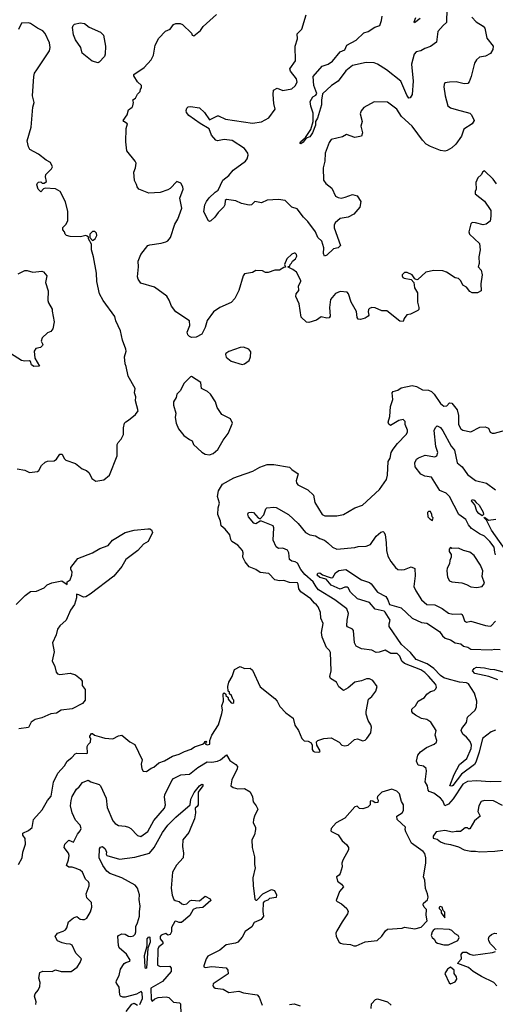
# Model space of a CAD drawing. Extents: x 1552033 to 1694788, y 811965 to 917215.
# Tile 481 of 632: x 1681918 to 1686142, y 861322 to 870071. Entities that reach past the tile are written whole.
import ezdxf

# ---------------------------------------------------------------- set-up
doc = ezdxf.new("R2010")
doc.units = 0

msp = doc.modelspace()

# ---------------------------------------------------------------- linework, layer by layer
at = {"layer": '0CON20XD'}
for points in [[(1685711, 870169), (1685708.6, 870045), (1685679.3, 870020.7), (1685631.2, 869965), (1685618.8, 869871.2), (1685565, 869831.8), (1685515, 869815.4), (1685481.1, 869795), (1685438.5, 869785), (1685422, 869765), (1685396.9, 869675), (1685413.1, 869525), (1685402.5, 869405), (1685385, 869376.7), (1685375, 869373.8), (1685355, 869400), (1685301.8, 869525), (1685174.6, 869624.6), (1685096, 869676), (1685065, 869687.7), (1684995, 869691.2), (1684873.6, 869663.6), (1684815, 869616.2), (1684745, 869524), (1684687.5, 869485), (1684606.8, 869413.2), (1684597, 869357), (1684598.6, 869315), (1684562.2, 869195), (1684544, 869166), (1684544.4, 869135), (1684518.5, 869065), (1684495, 869031.4), (1684463, 869017), (1684435, 868982), (1684415, 868968.8), (1684406.7, 868975), (1684411.2, 868985), (1684457, 869023), (1684502.9, 869095), (1684524.4, 869165), (1684525, 869240), (1684505, 869302.5), (1684498.6, 869345), (1684520, 869385), (1684548.4, 869401.6), (1684556.4, 869415), (1684528.9, 869485), (1684523.8, 869565), (1684605, 869656.7), (1684656.2, 869676.2), (1684695, 869702), (1684765, 869786), (1684805.9, 869804.1), (1684822.5, 869845), (1684905, 869890), (1684975, 869953.8), (1685013, 869967), (1685073.3, 870005), (1685115, 870020.8), (1685132, 870065), (1685138.3, 870101.7)], [(1686097.5, 868385), (1686102.5, 868375), (1686102.5, 868325), (1686095, 868280), (1686060, 868255), (1686035, 868247.5), (1685965, 868267.5), (1685935, 868270), (1685923.6, 868256.4), (1685907.5, 868185), (1685912.5, 868165), (1686001.7, 868081.7), (1686008.8, 868025), (1685996.7, 867965), (1685997.5, 867905), (1685990, 867875), (1686017.5, 867845), (1686023.9, 867803.9), (1686014.2, 867725), (1686015, 867662.5), (1685985, 867643.8), (1685935, 867643.3), (1685915, 867656.7), (1685885, 867693.8), (1685852.3, 867712.3), (1685835, 867750), (1685815, 867770), (1685785, 867777.5), (1685708.3, 867828.3), (1685675, 867840), (1685595, 867843.3), (1685525, 867826.7), (1685455, 867762.5), (1685445, 867760), (1685427.5, 867767.5), (1685402.5, 867805), (1685360, 867825), (1685335, 867826), (1685316.2, 867805), (1685313.9, 867793.9), (1685320.7, 867780.7), (1685333.6, 867773.6), (1685393.8, 867763.8), (1685417, 867737), (1685425, 867687.5), (1685452, 867645), (1685450.3, 867560.3), (1685463.8, 867515), (1685463.3, 867496.7), (1685453.6, 867486.4), (1685390, 867455), (1685355, 867450), (1685333, 867417), (1685325, 867390), (1685295, 867392.5), (1685180, 867485), (1685135, 867483.8), (1685075, 867510), (1685045, 867513.3), (1685024.2, 867505.8), (1685016.7, 867495), (1685012.5, 867475), (1685020, 867445), (1685013, 867437), (1684985, 867420), (1684945, 867406.7), (1684925, 867410), (1684914, 867425), (1684908.8, 867478.8), (1684862.4, 867562.4), (1684839.2, 867635), (1684825, 867648.8), (1684765, 867656.2), (1684722.6, 867637.4), (1684677.1, 867585), (1684668.9, 867515), (1684674.2, 867435.8), (1684667.1, 867422.9), (1684645, 867418), (1684595, 867430.8), (1684555, 867400), (1684485, 867381.5), (1684465, 867384.4), (1684416.8, 867426.8), (1684398.9, 867545), (1684370.9, 867610.9), (1684373.5, 867635), (1684397.5, 867665), (1684393.8, 867705), (1684414.5, 867745), (1684413.5, 867755), (1684375, 867828.8), (1684345, 867852.5), (1684301.7, 867871.7), (1684301.7, 867878.3), (1684318.3, 867881.7), (1684320, 867895), (1684331.7, 867908.3), (1684340, 867925), (1684367.5, 867945), (1684379.3, 867970.7), (1684377.5, 867985), (1684365, 867997.5), (1684355, 867997.5), (1684333.6, 867986.4), (1684290, 867945), (1684270, 867895), (1684278.3, 867871.7), (1684265, 867870), (1684225, 867846.7), (1684185, 867844.2), (1684125, 867823.3), (1684102.5, 867825), (1684075, 867838.8), (1684015, 867842), (1683985, 867824.2), (1683915, 867812.5), (1683904, 867795), (1683864, 867665), (1683827.3, 867592.7), (1683795, 867558.8), (1683695, 867514.2), (1683640, 867475), (1683582.1, 867397.9), (1683565, 867337.5), (1683535, 867277.5), (1683485, 867251.2), (1683445, 867246.7), (1683425, 867256.7), (1683411.7, 867271.7), (1683406.7, 867295), (1683428.8, 867355), (1683426.1, 867396.1), (1683303.3, 867475), (1683265, 867526.7), (1683245, 867580), (1683223.8, 867615), (1683115, 867693.8), (1682995, 867731.2), (1682969.2, 867765), (1682964.2, 867785), (1682972.5, 867875), (1682969.4, 867925), (1682993.1, 867985), (1683055, 868063.8), (1683075, 868072), (1683175, 868084.2), (1683215, 868095.8), (1683235, 868107.5), (1683256.9, 868135), (1683295.7, 868255), (1683321.9, 868298.1), (1683357.1, 868395), (1683341.4, 868485), (1683370, 868565), (1683366.2, 868585), (1683349.5, 868619.5), (1683315, 868633.3), (1683255, 868571.2), (1683235, 868559.2), (1683165, 868536), (1683065, 868530.8), (1682975, 868566.7), (1682960, 868585), (1682956.4, 868606.4), (1682938.8, 868641.2), (1682931.5, 868715), (1682947.1, 868755), (1682951.4, 868795), (1682944.3, 868815), (1682868.8, 868905), (1682860, 868985), (1682862.5, 869105), (1682876.7, 869145), (1682842.5, 869165), (1682836.7, 869175), (1682873.6, 869226.4), (1682885, 869270), (1682916.4, 869293.6), (1682922.5, 869305), (1682927.5, 869335), (1682921.7, 869358.3), (1682947.5, 869375), (1682965, 869410), (1682987, 869433), (1682990, 869455), (1683000, 869465), (1683000, 869485), (1682965, 869520), (1682933, 869573), (1682932.5, 869585), (1683023.3, 869645), (1683086.4, 869713.6), (1683107.8, 869755), (1683122.5, 869845), (1683152.9, 869907.1), (1683212.1, 869967.9), (1683255, 869987.5), (1683285, 870027.5), (1683305, 870037.5), (1683343, 870037), (1683365, 870027.5), (1683445, 869950), (1683450, 869935), (1683465, 869927.5), (1683522.5, 869975), (1683548.3, 870011.7), (1683665, 870117.5)], [(1686100, 869770), (1686053.6, 869746.4), (1686000.5, 869739.5), (1685974.2, 869715.8), (1685958, 869685), (1685928.8, 869565), (1685910.7, 869519.3), (1685897.5, 869505), (1685865, 869500), (1685795, 869518), (1685735, 869517.1), (1685695, 869508.8), (1685686.7, 869495), (1685683.8, 869475), (1685696.7, 869395), (1685721.2, 869305), (1685745, 869289.2), (1685795, 869271.9), (1685915, 869241.2), (1685930, 869225), (1685953.3, 869175), (1685936, 869145), (1685862.5, 869097.5), (1685841.1, 869035), (1685792.5, 868965), (1685755, 868932), (1685715, 868908.8), (1685695, 868904), (1685655, 868909.2), (1685565, 868942.9), (1685528, 868965), (1685495, 868999.2), (1685455, 869057.5), (1685404.4, 869125), (1685309.5, 869209.5), (1685267.5, 869275), (1685185, 869338.6), (1685065, 869340), (1684975, 869290), (1684949.3, 869260.7), (1684942, 869235), (1684960, 869165), (1684946.2, 869125), (1684963.3, 869065), (1684953, 869037), (1684895, 869024), (1684821.7, 869051.7), (1684785, 869031.5), (1684685, 869007.8), (1684665, 868980), (1684631.9, 868885), (1684627.8, 868815), (1684612.9, 868755), (1684615.8, 868645), (1684638, 868615), (1684690.6, 868575), (1684722.1, 868502.1), (1684745, 868490.6), (1684774.2, 868485.8), (1684807.5, 868495), (1684875, 868518), (1684915, 868506.7), (1684948.8, 868455), (1684938.8, 868405), (1684885.7, 868344.3), (1684834.1, 868315.9), (1684765, 868303.3), (1684720, 868265), (1684710, 868245), (1684711.7, 868221.7), (1684766.2, 868065), (1684747.5, 868045), (1684705, 868035.8), (1684645, 867978.6), (1684625, 867971.2), (1684615.6, 867995), (1684620, 868045), (1684602.2, 868102.2), (1684565.3, 868135.3), (1684545.4, 868185.4), (1684477.5, 868277.5), (1684437.5, 868315), (1684381.7, 868391.7), (1684335, 868405.8), (1684275, 868464.3), (1684215, 868474.2), (1684115, 868467.5), (1684065, 868444.4), (1684005, 868456), (1683976.2, 868425), (1683955, 868421.9), (1683887.3, 868437.3), (1683837, 868463), (1683755, 868472.5), (1683742.5, 868465), (1683738.8, 868425), (1683730.8, 868409.2), (1683681.2, 868358.8), (1683652.5, 868315), (1683615, 868282.5), (1683605, 868277.5), (1683593.9, 868283.9), (1683554.1, 868364.1), (1683561.4, 868425), (1683575.7, 868455), (1683601.5, 868488.5), (1683652.7, 868537.3), (1683680, 868555), (1683721.2, 868645), (1683774.1, 868685.9), (1683815, 868732.7), (1683924.3, 868815), (1683938.1, 868835), (1683947.9, 868867.9), (1683944.3, 868885), (1683915.4, 868925.4), (1683805, 868996.9), (1683735, 869007.5), (1683675, 868994), (1683659.5, 868999.5), (1683621.2, 869045), (1683601.7, 869101.7), (1683520, 869150), (1683419.7, 869219.7), (1683399.2, 869245), (1683396, 869265), (1683403.8, 869285), (1683415, 869296), (1683435, 869300), (1683515, 869288.8), (1683560, 869245), (1683605, 869180), (1683674.1, 869215.9), (1683685, 869216.2), (1683745, 869187.5), (1683985, 869152.7), (1684065, 869164.2), (1684131.7, 869198.3), (1684186.7, 869275), (1684174, 869325), (1684168.8, 869405), (1684173.3, 869445), (1684205, 869462.5), (1684255, 869442.5), (1684335, 869456.7), (1684365, 869482.5), (1684381.2, 869515), (1684376.2, 869545), (1684323.3, 869615), (1684316.7, 869635), (1684366, 869705), (1684364.3, 869835.7), (1684385, 869900), (1684383.3, 869945), (1684423, 869987), (1684460.8, 870115)], [(1685475, 870082.3), (1685425, 870044.4), (1685420.6, 870050.6), (1685435, 870090)], [(1685934.2, 870095), (1685971.7, 870051.7), (1686033.3, 870013.3), (1686048.5, 869995), (1686065.8, 869905.8), (1686122, 869835), (1686118.6, 869805), (1686100, 869770)], [(1681895, 866080), (1681965, 866067.5), (1682005, 866046.7), (1682075, 866057.5), (1682087.5, 866065), (1682110.7, 866109.3), (1682145, 866140), (1682165, 866147.5), (1682225, 866150), (1682245, 866167.5), (1682275, 866210), (1682295, 866210), (1682311.7, 866171.7), (1682326.4, 866156.4), (1682415, 866127.5), (1682471.7, 866081.7), (1682512.5, 866065), (1682533.6, 866043.6), (1682557.5, 865995), (1682595, 865970), (1682665, 865982.5), (1682716.1, 866023.9), (1682783.3, 866195), (1682783.6, 866296.4), (1682792.5, 866315), (1682820, 866345), (1682840, 866385), (1682840, 866445), (1682850, 866485), (1682860.7, 866499.3), (1682885, 866512.5), (1682945.9, 866564.1), (1682970, 866595), (1682947.5, 866685), (1682949.3, 866720.7), (1682938.8, 866755), (1682942.5, 866795), (1682882, 866905), (1682865, 866990), (1682853.9, 867013.9), (1682850, 867075), (1682863.3, 867125), (1682860.8, 867145), (1682832.1, 867222.1), (1682814.2, 867305), (1682771.4, 867395), (1682762, 867435), (1682660.6, 867575), (1682627.5, 867635), (1682602.5, 867745), (1682598.8, 867818.8), (1682574, 867965), (1682556.7, 868025), (1682557, 868077), (1682530, 868125), (1682528.3, 868138.3), (1682518.3, 868148.3), (1682505, 868152.5), (1682458.3, 868141.7), (1682365, 868143.3), (1682335, 868152.5), (1682322.5, 868165), (1682317, 868187), (1682302.5, 868205), (1682300, 868225), (1682328.8, 868251.2), (1682344.3, 868285), (1682345.5, 868365.5), (1682325, 868452.5), (1682278.8, 868545), (1682235, 868568.6), (1682145, 868573.3), (1682130.7, 868569.3), (1682105, 868542.5), (1682083.3, 868565), (1682070, 868605), (1682075, 868620), (1682085, 868627.5), (1682105, 868630), (1682118.3, 868618.3), (1682135, 868617.5), (1682155, 868632.5), (1682146.7, 868675), (1682150, 868695), (1682201.2, 868745), (1682208.8, 868765), (1682193, 868803), (1682153.9, 868823.9), (1682085, 868876.7), (1682008.3, 868918.3), (1681995, 868940), (1681983.3, 868995), (1682020.6, 869115), (1682034.4, 869295), (1682045.8, 869335), (1682032, 869395), (1682044.2, 869565.8), (1682050.8, 869595), (1682068.8, 869625), (1682183.8, 869795), (1682190, 869825), (1682182.9, 869865), (1682145, 869947.5), (1682125, 869973.3), (1682075, 869996), (1682015, 870037.5), (1681995, 870042.5), (1681935, 870040), (1681906.7, 869985)], [(1682615, 869687.5), (1682562.3, 869702.3), (1682472.5, 869775), (1682460, 869825), (1682415, 869892.5), (1682395.9, 869935.9), (1682387.5, 870002.5), (1682391.7, 870018.3), (1682405, 870031.2), (1682455, 870042.9), (1682495, 870035.8), (1682535, 870006), (1682635, 869961.2), (1682663.3, 869935), (1682678.8, 869835), (1682678, 869765), (1682671.2, 869745), (1682625, 869692.5), (1682615, 869687.5)], [(1686153.6, 868613.6), (1686122.5, 868655), (1686045, 868727.5), (1686030.7, 868719.3), (1686016.4, 868693.6), (1685987.5, 868665), (1685967.5, 868625), (1685972.5, 868565), (1685962.5, 868545), (1685962.5, 868525), (1686045, 868457.5), (1686097.5, 868385)], [(1682565, 868110), (1682587.5, 868125), (1682602.5, 868155), (1682600, 868175), (1682585, 868190), (1682565, 868190), (1682540, 868165), (1682540, 868135), (1682565, 868110)], [(1681903.6, 867813.6), (1681965, 867843.3), (1681985, 867843.3), (1682035, 867826.7), (1682115, 867836.7), (1682130.7, 867830.7), (1682160, 867795), (1682147.5, 867735), (1682171.7, 867661.7), (1682168.8, 867575), (1682173.8, 867555), (1682205, 867500), (1682207.5, 867482.5), (1682223.3, 867385), (1682212.5, 867325), (1682195, 867300), (1682165, 867287.5), (1682116.4, 867243.6), (1682110, 867215), (1682122.5, 867185), (1682120, 867175), (1682101.7, 867158.3), (1682061.7, 867148.3), (1682046.2, 867125), (1682053.8, 867065), (1682095, 866992.5), (1682045, 866988.9), (1682022.5, 867005), (1682014, 867034), (1682005, 867041.2), (1681965, 867035.6), (1681935, 867043.3), (1681836.7, 867105)], [(1683895, 867006.2), (1683915, 867012), (1683955, 867044.2), (1683967.5, 867075), (1683969.4, 867119.4), (1683952.5, 867145), (1683905, 867160), (1683875, 867157.5), (1683775, 867124.2), (1683750, 867105), (1683746.2, 867095), (1683751.7, 867071.7), (1683796.4, 867036.4), (1683895, 867006.2)], [(1683605, 866203.8), (1683635, 866216.2), (1683677.9, 866252.1), (1683726.2, 866335), (1683770, 866395), (1683806.7, 866485), (1683791.2, 866525), (1683714.4, 866564.4), (1683672, 866625), (1683656, 866675), (1683613.3, 866745), (1683586.4, 866766.4), (1683532.7, 866792.7), (1683525.9, 866845.9), (1683445, 866900), (1683433.6, 866896.4), (1683375, 866837.5), (1683345, 866777.5), (1683312.5, 866745), (1683308.8, 866715), (1683284.2, 866675.8), (1683284, 866645), (1683303.3, 866575), (1683300, 866535), (1683307, 866487), (1683327.5, 866435), (1683376.1, 866376.1), (1683425, 866340), (1683449.3, 866329.3), (1683462.5, 866295), (1683535, 866227.5), (1683565, 866210), (1683605, 866203.8)], [(1681907.5, 862565), (1681940, 862625), (1681946.7, 862675), (1681970, 862745), (1681966.7, 862795), (1681946, 862825), (1681946, 862844), (1681995, 862868), (1682027.9, 862892.1), (1682041.2, 862965), (1682118.9, 863051.1), (1682165, 863132), (1682198.7, 863171.3), (1682218.6, 863295), (1682255.6, 863375), (1682315, 863442), (1682338.7, 863481.3), (1682382, 863515), (1682411.2, 863548.8), (1682425, 863554), (1682515, 863550), (1682520, 863555), (1682518.3, 863611.7), (1682525, 863630), (1682547, 863653), (1682550, 863685), (1682540, 863695), (1682540, 863705), (1682555, 863730), (1682565, 863730), (1682582.5, 863712.5), (1682646, 863696), (1682675, 863686), (1682745, 863681.2), (1682795, 863706.7), (1682825, 863713.3), (1682895, 863654), (1682942, 863632), (1683006.7, 863495), (1682996.7, 863455), (1683003.8, 863415), (1683015, 863394.2), (1683045, 863391.2), (1683085, 863420), (1683110.5, 863429.5), (1683155, 863467.5), (1683205, 863485.6), (1683275, 863527.5), (1683335, 863544.2), (1683381.3, 863568.7), (1683441.3, 863588.7), (1683470.9, 863609.1), (1683542.5, 863635), (1683557.5, 863642.5), (1683565, 863657.5), (1683575, 863660), (1683580, 863655), (1683570, 863650), (1683567.5, 863635), (1683585, 863628.8), (1683606.2, 863635), (1683607.5, 863665), (1683623.3, 863715), (1683683.9, 863806.1), (1683713.3, 863905), (1683718.8, 863935), (1683712.5, 863975), (1683727.5, 864015), (1683725, 864080), (1683735, 864090), (1683748.3, 864078.3), (1683750, 864065), (1683768.3, 864048.3), (1683770, 864035), (1683795, 864000), (1683811.7, 863998.3), (1683820, 864005), (1683820, 864025), (1683810, 864035), (1683800, 864065), (1683781.7, 864081.7), (1683780, 864095), (1683770, 864105), (1683767.5, 864145), (1683776.7, 864185), (1683803.8, 864235), (1683825, 864296.7), (1683875, 864323.8), (1683915, 864307.5), (1683965, 864309.2), (1683985, 864290), (1684054.5, 864144.5), (1684185, 864040), (1684206, 864015), (1684227.3, 863967.3), (1684280.9, 863910.9), (1684345.4, 863865), (1684362, 863802), (1684394.3, 863755), (1684423.6, 863683.6), (1684444.5, 863664.5), (1684479.7, 863659.7), (1684505.9, 863645.9), (1684515.9, 863625.9), (1684515.6, 863585), (1684525, 863571.4), (1684535, 863565.7), (1684575, 863563.3), (1684585, 863570), (1684587.5, 863575), (1684556.7, 863625), (1684552.5, 863655), (1684565, 863666.2), (1684620, 863685), (1684685, 863690), (1684755, 863652.5), (1684780, 863625), (1684805, 863617.5), (1684836.1, 863623.9), (1684890, 863675), (1684918.3, 863681.7), (1684965, 863663.8), (1684985, 863670), (1685002, 863685), (1685036.2, 863735), (1685042.5, 863785), (1685037.5, 863805), (1685012.5, 863845), (1684995, 863900), (1684993.8, 863925), (1685017.1, 864032.9), (1685045, 864056.7), (1685080, 864105), (1685092.5, 864145), (1685055, 864200), (1685025, 864213.8), (1684996.7, 864213.3), (1684955, 864196.2), (1684895, 864185.6), (1684835.3, 864134.7), (1684795, 864112.1), (1684752.2, 864142.2), (1684732.9, 864185), (1684678.2, 864218.2), (1684671.9, 864235), (1684683.5, 864285), (1684676.9, 864446.9), (1684668.8, 864465), (1684643.2, 864493.2), (1684602.9, 864585), (1684598.9, 864625), (1684614.3, 864705), (1684592.4, 864752.4), (1684590, 864805), (1684568.9, 864855), (1684553, 864873), (1684535, 864885.8), (1684505, 864925.6), (1684415, 864987.5), (1684398.2, 865015), (1684392.5, 865055), (1684385, 865066.4), (1684315, 865070.5), (1684265, 865088.1), (1684225, 865086.2), (1684185, 865094.4), (1684131.1, 865151.1), (1684055, 865160), (1684015, 865187.1), (1683955, 865208.8), (1683920.8, 865255), (1683901.2, 865295), (1683903.8, 865335), (1683897.3, 865355), (1683855, 865402), (1683803.1, 865435), (1683792.8, 865452.8), (1683783.3, 865495), (1683744, 865544), (1683707.5, 865575), (1683702, 865615), (1683677.5, 865675), (1683680, 865735), (1683691.2, 865775), (1683673.8, 865835), (1683684, 865885), (1683718.1, 865945), (1683819.5, 866000.5), (1683861.2, 866015), (1683989.6, 866060.4), (1684050, 866095), (1684115, 866119.2), (1684175, 866120), (1684315, 866096), (1684335, 866073.8), (1684392.5, 866035), (1684374.2, 865975), (1684377.5, 865955), (1684388.7, 865938.7), (1684477.5, 865895), (1684528, 865845), (1684540.5, 865780.5), (1684605, 865673.3), (1684628.3, 865661.7), (1684735, 865662.9), (1684795, 865674.4), (1684895, 865734), (1684962.7, 865757.3), (1685114.5, 865895.5), (1685175.8, 865984.2), (1685184, 866025), (1685190.8, 866145), (1685208.1, 866175), (1685218, 866225), (1685233.9, 866255), (1685273.9, 866306.1), (1685350.8, 866385), (1685361.9, 866405), (1685362.9, 866425), (1685340, 866475), (1685341.7, 866501.7), (1685325, 866520), (1685285, 866510), (1685210, 866465), (1685195, 866476.7), (1685190, 866495), (1685206.2, 866545), (1685212.5, 866635), (1685232.3, 866695), (1685225.5, 866755), (1685235, 866767.5), (1685275, 866779.6), (1685305, 866800.6), (1685405, 866820.9), (1685440.9, 866810.9), (1685495, 866782.7), (1685549, 866779), (1685575, 866766.6), (1685599.2, 866745), (1685655, 866660), (1685685, 866636), (1685710.7, 866639.3), (1685735, 866666.2), (1685755, 866662.5), (1685802, 866605), (1685813.8, 866555), (1685814, 866475), (1685835, 866436.2), (1685855, 866424), (1685925, 866409.2), (1686005, 866450), (1686052.3, 866452.3), (1686081.7, 866441.7), (1686097, 866407), (1686115, 866397.5), (1686135, 866397.5), (1686265, 866432.5)], [(1686142.4, 865315), (1686139.1, 865340.9), (1686130.5, 865385), (1686092.1, 865435), (1686045, 865481.6), (1686001.5, 865501.5), (1685930.8, 865550.8), (1685903.6, 865583.6), (1685879.2, 865629.1), (1685818.9, 865675), (1685736.2, 865835), (1685705, 865865.5), (1685648.6, 865888.6), (1685576.6, 866006.6), (1685515, 866016.2), (1685481.4, 866031.4), (1685429.4, 866099.4), (1685425.8, 866135), (1685442.9, 866165), (1685460.7, 866179.3), (1685518.3, 866201.7), (1685605, 866187.5), (1685623, 866197), (1685631.1, 866225), (1685615, 866277.5), (1685599.7, 866420.3), (1685611.7, 866448.3), (1685625, 866461.2), (1685655, 866447.5), (1685675, 866418.6)], [(1685675, 866418.6), (1685750.6, 866280.6), (1685779.4, 866245), (1685802.1, 866135), (1685848.5, 866098.5), (1685895, 866029.4), (1685966.1, 865976.1), (1686065, 865953.6), (1686145, 865894.7)], [(1686025, 865663.8), (1685995, 865681.9), (1685978.1, 865705), (1685960, 865760), (1685930, 865795), (1685935, 865807.5), (1685955, 865802.5), (1685970.7, 865780.7), (1685998.3, 865758.3), (1686034, 865695), (1686036.2, 865673.8), (1686025, 865663.8)], [(1686195, 863303.3), (1686095, 863299.8), (1685975, 863307.1), (1685895, 863301.8), (1685855, 863278.8), (1685767.8, 863147.8), (1685725, 863100.6), (1685694.5, 863084.5), (1685675, 863129.2), (1685655, 863153.3), (1685595, 863197.9), (1685555, 863214.4), (1685544.2, 863225), (1685540, 863265), (1685519.2, 863299.2), (1685531.5, 863395), (1685528.3, 863418.3), (1685505, 863439.2), (1685457.7, 863447.7), (1685441.7, 863481.7), (1685454, 863535), (1685478.8, 863565), (1685530, 863605), (1685599.2, 863635), (1685618.3, 863651.7), (1685622.5, 863665), (1685608, 863715), (1685616, 863755), (1685567.9, 863827.9), (1685535, 863852.9), (1685485, 863862.5), (1685431.7, 863891.7), (1685408.3, 863908.3), (1685401.2, 863925), (1685401.2, 863945), (1685433.8, 863975), (1685456.2, 864015), (1685512.2, 864047.8), (1685532.8, 864077.2), (1685565, 864102.5), (1685597.9, 864112.1), (1685615, 864126.7), (1685618.3, 864141.7), (1685613.1, 864165), (1685547.8, 864237.8), (1685515, 864270.8), (1685480, 864295), (1685335, 864349.1), (1685311.5, 864371.5), (1685293.3, 864415), (1685270.4, 864440.4), (1685215, 864440.4), (1685165, 864470.4), (1685109.5, 864450.5), (1685085, 864448.1), (1685045, 864469.6), (1684955, 864480), (1684905, 864503.1), (1684891.4, 864535), (1684882.1, 864645), (1684874.4, 864655), (1684830, 864675), (1684821.9, 864685), (1684825.5, 864735), (1684839.1, 864795), (1684822.1, 864835), (1684715.6, 864915), (1684572.5, 865005), (1684550.3, 865030.3), (1684525.2, 865075), (1684450.3, 865140.3), (1684415.1, 865185.1), (1684385, 865242.5), (1684365, 865254.6), (1684335, 865258.8), (1684315, 865274.2), (1684308.9, 865335), (1684295, 865358.2), (1684255, 865374.4), (1684215, 865372.2), (1684195, 865388), (1684168.1, 865445), (1684174, 865555), (1684168, 865575), (1684065, 865614), (1684055, 865614), (1684015, 865591.9), (1683996.2, 865596.2), (1683950.9, 865655), (1683943.7, 865676.3), (1683948.6, 865691.4), (1683973.4, 865696.6), (1683995, 865691.9), (1684035, 865645.5), (1684055, 865637.1), (1684085, 865672.9), (1684104.7, 865725), (1684113.8, 865735), (1684175, 865739.6), (1684195.4, 865735.4), (1684305.4, 865675), (1684390.5, 865595), (1684455.7, 865515), (1684495, 865494.4), (1684545, 865485.6), (1684585, 865460.9), (1684625, 865447.1), (1684655, 865421.5), (1684695, 865384.4), (1684735, 865366.5), (1684895, 865381.9), (1684925, 865391.1), (1684995.9, 865394.1), (1685035, 865408.8), (1685085, 865480.8), (1685125, 865517.5), (1685145, 865523.8), (1685156.2, 865515), (1685164.3, 865494.3), (1685173.8, 865425), (1685174.6, 865355), (1685188.9, 865305), (1685215, 865256.2), (1685255, 865203.3), (1685275, 865186.2), (1685305, 865182.5), (1685335.6, 865184.4), (1685395, 865208.6), (1685426.7, 865195), (1685430.7, 865130.7), (1685419.4, 865035), (1685436.9, 864995), (1685487.1, 864917.1), (1685534.1, 864874.1), (1685605, 864871.2), (1685670, 864840), (1685725, 864797.1), (1685765, 864787.5), (1685835, 864792.2), (1685847.1, 864785), (1685855.8, 864765), (1685868.8, 864728.8), (1685885, 864718.8), (1685925, 864725.6), (1686055, 864687.5), (1686095, 864681.2), (1686106.2, 864685), (1686145, 864726)], [(1685585, 865620), (1685590, 865645), (1685580, 865655), (1685577.5, 865675), (1685565, 865700), (1685548.3, 865701.7), (1685538.3, 865691.7), (1685542.5, 865655), (1685560, 865635), (1685585, 865620)], [(1686263.8, 865313.8), (1686106.8, 865535), (1686063, 865623), (1686042.5, 865645), (1686045, 865650), (1686082.9, 865622.9), (1686147.6, 865632.4)], [(1681887.5, 864875), (1681967.5, 864955), (1682015, 864990), (1682065.9, 864994.1), (1682135.9, 865024.1), (1682161.7, 865048.3), (1682203.6, 865066.4), (1682293.6, 865083.6), (1682338.3, 865051.7), (1682340, 865075), (1682366.1, 865093.9), (1682381.2, 865135), (1682383.3, 865165), (1682373.3, 865185), (1682373.3, 865205), (1682435, 865282.5), (1682565, 865333.3), (1682628.8, 865371.2), (1682705, 865400), (1682742.7, 865447.3), (1682855.8, 865514.2), (1682935, 865536), (1683055, 865546.7), (1683075, 865546.7), (1683089.3, 865539.3), (1683096.7, 865515), (1683058.8, 865435), (1683018.7, 865411.3), (1682967.5, 865355), (1682862, 865275), (1682825, 865213.3), (1682755, 865126.2), (1682545, 864967.5), (1682505, 864943.3), (1682485, 864940), (1682442, 864962), (1682423.6, 864966.4), (1682421.4, 864935), (1682404.5, 864875.5), (1682368.6, 864825), (1682330, 864735), (1682275, 864684.3), (1682254.6, 864655), (1682241.4, 864605), (1682208.1, 864535), (1682224.3, 864455), (1682206.9, 864375), (1682230, 864325), (1682243.3, 864275), (1682255, 864260), (1682275, 864253.1), (1682365, 864263.3), (1682415, 864250), (1682456.7, 864215), (1682473.3, 864195), (1682473.8, 864155), (1682498.3, 864118.3), (1682500, 864025), (1682475, 863994), (1682385, 863948.8), (1682285, 863936), (1682245, 863910), (1682195, 863903.3), (1682115, 863866.7), (1682055, 863853.3), (1682020.5, 863829.5), (1681995, 863782.5), (1681910.7, 863769.3)], [(1685975, 865027.1), (1686025, 865034), (1686046.2, 865065), (1686026.7, 865125), (1686032.5, 865175), (1686010, 865225), (1685955, 865311.4), (1685915, 865340), (1685860, 865355), (1685815, 865376.7), (1685755, 865372.5), (1685745, 865380), (1685733.3, 865365), (1685733.3, 865345), (1685749.3, 865319.3), (1685748.8, 865295), (1685737, 865267), (1685736, 865235), (1685715, 865197.5), (1685711.2, 865175), (1685718, 865118), (1685733.8, 865085), (1685757, 865077), (1685845, 865066.2), (1685885, 865053.8), (1685925, 865031.4), (1685975, 865027.1)], [(1685713, 864213), (1685684, 864224), (1685655, 864244.1), (1685595, 864306.4), (1685536.7, 864346.7), (1685439.6, 864385), (1685388.5, 864448.5), (1685309.1, 864519.1), (1685200.5, 864680.5), (1685198, 864702), (1685207.9, 864735), (1685165, 864806.7), (1685154.1, 864814.1), (1685075, 864832), (1685025, 864891.4), (1684917.5, 864925), (1684855, 864983.8), (1684835, 865023.8), (1684825, 865030), (1684805, 865029.2), (1684765, 865011.9), (1684685, 865047.5), (1684639.3, 865099.3), (1684585, 865114.6), (1684561.1, 865135), (1684565, 865152), (1684585, 865155.7), (1684607.1, 865137.1), (1684665, 865117.5), (1684685, 865110.8), (1684700, 865115), (1684722, 865155), (1684753, 865177), (1684815, 865184.5), (1684955, 865094), (1685025, 865070), (1685039.3, 865059.3), (1685097.1, 864985), (1685168.8, 864945), (1685188.8, 864915), (1685203.4, 864873.4), (1685305, 864846.1), (1685405, 864754.6), (1685485, 864713.8), (1685535, 864708.5), (1685645.3, 864635), (1685672, 864595), (1685695.5, 864575.5), (1685745, 864560.8), (1685785, 864534), (1685835, 864524.5), (1685860, 864505), (1685899.2, 864495), (1685925, 864476.9), (1686105, 864472.1), (1686137.6, 864477.6), (1686185, 864475.6)], [(1686165, 864204.5), (1686085, 864235.6), (1685961.3, 864261.3), (1685940, 864285), (1685953.6, 864306.4), (1685975, 864316.7), (1686045, 864313.3), (1686095, 864299.4), (1686135, 864297.8), (1686265, 864261.2)], [(1686145, 863758.6), (1686105, 863744.8), (1686029.4, 863685), (1685997.1, 863562.9), (1685970.2, 863475), (1685957.5, 863452.5), (1685841.7, 863368.3), (1685765, 863266.7), (1685755, 863260), (1685736.7, 863265), (1685775.4, 863365), (1685825, 863452.7), (1685888.2, 863505), (1685927.4, 863595), (1685931.1, 863625), (1685918.4, 863658.4), (1685887.4, 863697.4), (1685855, 863721.5), (1685838.5, 863755), (1685845, 863774), (1685887.1, 863825), (1685893.8, 863875), (1685964.2, 863935), (1685976.2, 863965), (1685976.7, 864015), (1685957.9, 864087.9), (1685905, 864169.6), (1685885, 864180), (1685825, 864184.7), (1685713, 864213)], [(1682060.5, 861319.5), (1682064.4, 861345), (1682050, 861395), (1682055, 861416.2), (1682082.7, 861447.3), (1682098.3, 861481.7), (1682098.8, 861515), (1682087.5, 861555), (1682097.5, 861605), (1682125, 861616.7), (1682205, 861612.5), (1682235, 861630), (1682285, 861612.5), (1682375, 861612.5), (1682427.7, 861652.3), (1682456.1, 861693.9), (1682466.7, 861725), (1682416, 861776), (1682385, 861846.7), (1682365, 861858), (1682329.3, 861859.3), (1682295, 861868.8), (1682255, 861886.2), (1682232.5, 861925), (1682254.4, 861955.6), (1682305, 861971.2), (1682325.7, 861984.3), (1682337, 862003), (1682351.4, 862055), (1682395, 862091.9), (1682425, 862102.5), (1682455, 862080), (1682475, 862074.4), (1682495, 862075.7), (1682513.2, 862086.8), (1682546.8, 862143.2), (1682559.2, 862185), (1682555.8, 862225.8), (1682530, 862255), (1682515, 862267.5), (1682508.6, 862305), (1682534.4, 862375), (1682535.6, 862395), (1682529.2, 862409.1), (1682502.8, 862435), (1682474.5, 862495), (1682455, 862514.4), (1682420.2, 862530.2), (1682385, 862541.4), (1682355, 862540.8), (1682333.3, 862555), (1682352, 862605), (1682356, 862645), (1682352, 862665), (1682314, 862715), (1682320, 862745), (1682355, 862781.2), (1682395.9, 862764.1), (1682430, 862835), (1682456, 862865), (1682464.2, 862885.8), (1682455.6, 862915), (1682415, 862958.8), (1682383.1, 863025), (1682368.5, 863085), (1682375, 863132.5), (1682385, 863170), (1682422, 863235), (1682447.1, 863255), (1682475, 863294.4), (1682525, 863314.4), (1682549, 863299), (1682623.1, 863275), (1682634.7, 863264.7), (1682685, 863153.3), (1682695, 863071.2), (1682745, 862954), (1682765, 862927.5), (1682795, 862911.8), (1682855, 862905.6), (1682885, 862895.8), (1682903.8, 862885), (1682965, 862822), (1682995, 862812.5), (1683055, 862859.2), (1683110.4, 862955), (1683204.6, 863065), (1683213.2, 863095), (1683202.8, 863162.8), (1683206.5, 863185), (1683269.1, 863310.9), (1683282.8, 863327.3), (1683348.3, 863361.7), (1683425, 863366.5), (1683501.2, 863425), (1683584.1, 863475.9), (1683625, 863473.7), (1683675, 863484.1), (1683700, 863495), (1683755, 863537.9), (1683785, 863489.2), (1683838.3, 863451.7), (1683851.4, 863435), (1683850.6, 863415), (1683803.4, 863316.6), (1683794.4, 863264.4), (1683815, 863248.8), (1683855, 863236.7), (1683915, 863238.8), (1683965, 863208.8), (1683985.6, 863165), (1683990.1, 863120.1), (1684019.4, 863085), (1684032, 863055), (1684002, 862995), (1683993.8, 862965), (1683991.2, 862935), (1684010.8, 862895), (1684012.9, 862875), (1684002.1, 862827.9), (1683980, 862785), (1683983.3, 862715), (1684003, 862633), (1684003.8, 862565), (1684010, 862535), (1683988.8, 862445), (1683990.9, 862379.1), (1684007.3, 862257.3), (1684015, 862246.7), (1684025, 862248.8), (1684077.5, 862305), (1684155, 862341.1), (1684180, 862335), (1684200, 862295), (1684195, 862272.5), (1684136.4, 862263.6), (1684122.3, 862247.7), (1684090, 862235), (1684080, 862225), (1684076.1, 862146.1), (1684083.3, 862105), (1684063.3, 862075), (1684000.5, 862049.5), (1683978.3, 862011.7), (1683920.7, 861969.3), (1683895, 861920), (1683856.2, 861875), (1683834.6, 861865.4), (1683750.3, 861849.7), (1683695, 861804.7), (1683590, 861750), (1683572.7, 861727.3), (1683552.9, 861662.9), (1683554, 861655), (1683565, 861650.6), (1683623, 861657), (1683752.5, 861645), (1683766.4, 861626.4), (1683768.3, 861591.7), (1683636, 861505), (1683634.4, 861485), (1683640.8, 861475), (1683655, 861466.9), (1683725, 861457.5), (1683775, 861425.8), (1683865, 861438.6), (1683905, 861424.3), (1684025.6, 861405.6), (1684045.6, 861385.6), (1684070.8, 861315)], [(1682985, 861321.9), (1683009.1, 861375), (1683005.1, 861425), (1682996.2, 861435), (1682955, 861411.3), (1682855.8, 861385.8), (1682835, 861386.2), (1682812.5, 861395), (1682807.5, 861405), (1682802.9, 861475), (1682785, 861501.2), (1682776.2, 861515), (1682776.7, 861535), (1682801.7, 861578.3), (1682812.5, 861635), (1682845.6, 861684.4), (1682860, 861695), (1682895, 861704.3), (1682898.9, 861715), (1682867.8, 861767.8), (1682800.6, 861825), (1682794.3, 861845), (1682790, 861925), (1682796.7, 861935), (1682825, 861947.1), (1682855, 861945.6), (1682885, 861927.8), (1682905, 861924.2), (1682929.6, 861930.4), (1682944.1, 861945), (1682949.7, 861965), (1682948.8, 862015), (1682965, 862045.7), (1682983.3, 862105), (1682980.9, 862145), (1682988.7, 862195), (1682979.5, 862255), (1682982, 862295), (1682965, 862354.4), (1682945, 862380.4), (1682825, 862445.8), (1682717.5, 862485), (1682690.7, 862505), (1682655, 862556.2), (1682623.1, 862625), (1682626, 862704), (1682635, 862719.2), (1682653.3, 862723.3), (1682676.2, 862705), (1682688.9, 862675), (1682686.7, 862655), (1682692.5, 862645), (1682805, 862613.1), (1682941.7, 862628.3), (1683071.9, 862665), (1683112.9, 862715), (1683185, 862849.4), (1683233.5, 862915), (1683305, 862986.4), (1683431.1, 863095), (1683439.2, 863145), (1683467.3, 863205), (1683514.6, 863265), (1683535, 863277.3), (1683545.2, 863275.2), (1683545.4, 863265), (1683503.2, 863206.8), (1683502.1, 863095), (1683495, 863079.2), (1683476.1, 863063.9), (1683479.6, 863025), (1683471.1, 862968.9), (1683438.1, 862891.9), (1683420.8, 862849.2), (1683366.2, 862785), (1683362.5, 862725), (1683373.4, 862666.6), (1683370, 862625), (1683311.3, 862558.7), (1683276.2, 862495), (1683264.5, 862355), (1683273, 862293), (1683287.5, 862255), (1683297.5, 862245), (1683335, 862236.2), (1683358.6, 862215), (1683375, 862209.5), (1683403.5, 862215), (1683428.8, 862241.2), (1683445, 862248.9), (1683515, 862241.4), (1683565, 862284.4), (1683609.4, 862259.4), (1683615.6, 862245), (1683545, 862182.2), (1683485, 862176), (1683460, 862165), (1683428.2, 862111.8), (1683355, 862050.4), (1683335, 862048.2), (1683305, 862061.2), (1683295, 862056.7), (1683267.5, 862005), (1683266.2, 861965), (1683255, 861942.5), (1683235, 861937.5), (1683215, 861950), (1683196.7, 861946.7), (1683175, 861937.5), (1683166.2, 861925), (1683165, 861903.3), (1683188.8, 861875)], [(1684885, 861841.4), (1684905, 861842.2), (1684985, 861876.9), (1685091.9, 861888.1), (1685135, 861928.8), (1685165.7, 861974.3), (1685185, 861991.2), (1685315, 862000), (1685335, 862007.5), (1685428.3, 861991.7), (1685483.6, 862006.4), (1685537, 862063), (1685527.5, 862115), (1685530, 862165), (1685510, 862185), (1685502.5, 862205), (1685505, 862220), (1685538.8, 862251.2), (1685546.2, 862275), (1685541.2, 862305), (1685521.7, 862351.7), (1685516.1, 862426.1), (1685503.8, 862455), (1685526, 862575), (1685525.8, 862625), (1685515, 862662.5), (1685501.2, 862681.2), (1685397.5, 862755), (1685346.1, 862856.1), (1685340, 862875), (1685343.3, 862895), (1685270, 862965), (1685267.5, 862995), (1685315, 863022.5), (1685327.5, 863045), (1685326.2, 863095), (1685310, 863125), (1685292, 863192), (1685266.1, 863216.1), (1685223.6, 863233.6), (1685134.1, 863205.9), (1685095, 863170), (1685092.5, 863155), (1685102.5, 863135), (1685100, 863115), (1685075, 863112.5), (1685055, 863127.5), (1685035, 863130), (1685030, 863125), (1685030, 863095), (1685010, 863075), (1684965, 863060), (1684935, 863063.3), (1684915, 863082.5), (1684895, 863077.5), (1684805, 862977.5), (1684727.5, 862935), (1684683.3, 862885), (1684680, 862865), (1684687, 862857), (1684745, 862827.5), (1684782.5, 862775), (1684821.7, 862741.7), (1684837.5, 862715), (1684837.5, 862695), (1684788.3, 862601.7), (1684780, 862575), (1684783.3, 862545), (1684764, 862485), (1684755, 862470), (1684732.5, 862455), (1684740, 862415), (1684775, 862390), (1684792.5, 862365), (1684758, 862325), (1684730, 862245), (1684736.7, 862235), (1684776.5, 862216.5), (1684824.3, 862175), (1684833.8, 862146.2), (1684830, 862125), (1684781.2, 862055), (1684733.9, 861976.1), (1684726.4, 861953.6), (1684730, 861925), (1684756.7, 861875), (1684767.5, 861865), (1684788.8, 861858.8), (1684855, 861854.4), (1684885, 861841.4)], [(1686205, 863090), (1686125, 863130.8), (1686045, 863133.8), (1686015, 863124), (1685995.6, 863085), (1685985.5, 863035), (1686006.2, 862995), (1685956.9, 862953.1), (1685915, 862880), (1685905, 862880), (1685895, 862890), (1685875, 862890), (1685831.7, 862858.3), (1685795, 862858.8), (1685760.5, 862850.5), (1685695, 862865.7), (1685616.7, 862855), (1685588.8, 862815), (1685590, 862800), (1685625, 862790), (1685655, 862766.2), (1685690.7, 862750.7), (1685743, 862743), (1685815, 862722.5), (1685865, 862696.2), (1685925, 862682), (1685965, 862684), (1686005, 862676.2), (1686138.3, 862681.7), (1686235, 862695.7)], [(1685695, 862090), (1685695, 862140), (1685680, 862155), (1685670, 862185), (1685655, 862192.5), (1685642.5, 862185), (1685642.5, 862175), (1685660, 862155), (1685660, 862135), (1685695, 862090)], [(1685685, 861851.8), (1685725, 861851.9), (1685809.3, 861890.7), (1685820, 861915), (1685812.5, 861935), (1685785, 861948), (1685755, 861978.8), (1685735, 861988), (1685625, 861992.5), (1685605, 861990), (1685590.7, 861979.3), (1685580, 861965), (1685573.6, 861933.6), (1685581.2, 861915), (1685599.8, 861899.8), (1685613.8, 861873.9), (1685628.6, 861865), (1685685, 861851.8)], [(1686149.3, 861805), (1686122.3, 861835), (1686098.8, 861858.8), (1686083.7, 861885), (1686080.6, 861905), (1686088.5, 861925), (1686107.3, 861942.7), (1686135, 861954), (1686155, 861951.2)], [(1683035, 861640), (1683032.6, 861655), (1683027.6, 861755), (1683049.5, 861840.5), (1683051.1, 861905), (1683065, 861922.5), (1683075, 861917.5), (1683076.9, 861875), (1683057.4, 861822.6), (1683045, 861642.5), (1683035, 861640)], [(1683188.8, 861875), (1683190.7, 861859.3), (1683155, 861833.8), (1683145, 861812.5), (1683141.1, 861671.1), (1683165, 861657.3), (1683251.7, 861661.7), (1683263.1, 861643.1), (1683263.1, 861615), (1683185, 861526.4), (1683081.7, 861465), (1683085, 861364), (1683095, 861350.9), (1683118.6, 861371.4), (1683147.5, 861382.5), (1683219.8, 861389.8), (1683242.1, 861382.1), (1683282.6, 861342.6), (1683337.5, 861335), (1683345.9, 861325.9), (1683350, 861235)], [(1686155.8, 861485), (1686128.6, 861515), (1686018.8, 861568.8), (1685944.2, 861615), (1685905, 861648.9), (1685810, 861685), (1685812.5, 861695), (1685842.5, 861725), (1685840, 861765), (1685854.3, 861785), (1685885, 861785.7), (1685916.5, 861766.5), (1685945, 861759.7), (1686117.5, 861782.5), (1686145, 861791.1)], [(1685745, 861504.3), (1685785, 861521.2), (1685800, 861545), (1685796.5, 861565), (1685777.3, 861595), (1685776.2, 861625), (1685745, 861653.1), (1685716.4, 861635), (1685693.4, 861595), (1685731.7, 861511.7), (1685745, 861504.3)], [(1682865, 861259.6), (1682915, 861324.6), (1682935, 861331.2), (1682965, 861316.1)], [(1684315, 861319.2), (1684355, 861325.8), (1684407.6, 861307.6)], [(1685039.2, 861285), (1685043, 861327), (1685077.5, 861365), (1685095, 861370), (1685185, 861344), (1685216.2, 861315)]]:
    msp.add_lwpolyline(points, dxfattribs=at)

doc.saveas('drawing.dxf')
